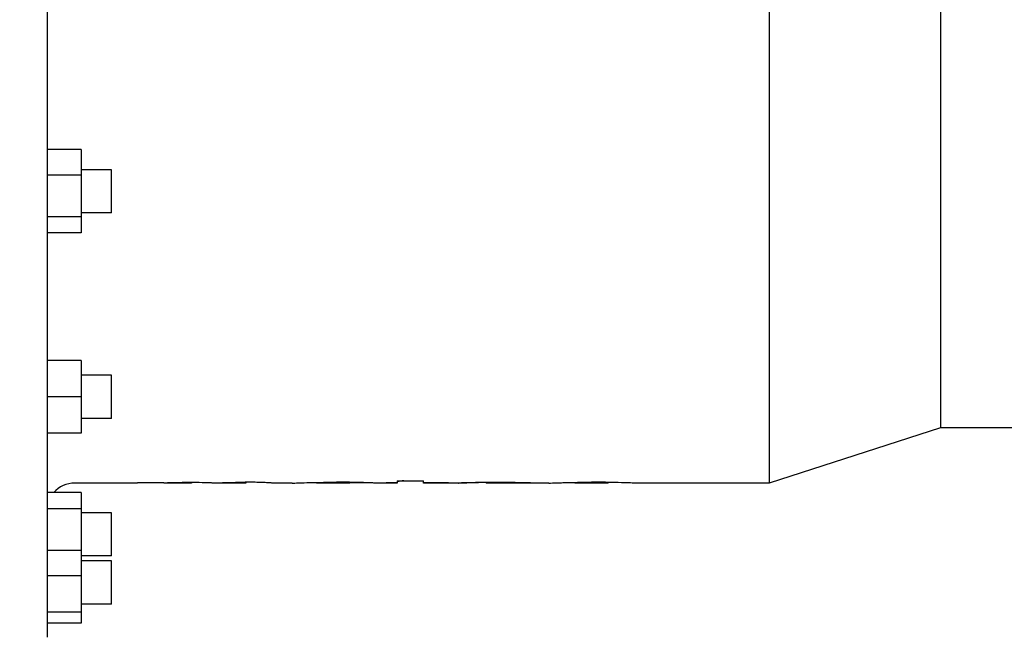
# Model space of a CAD drawing. Header units: inches. Extents: x 24 to 1128, y -69 to 748.
# Tile 283 of 656: x 368.85 to 377.83, y 595.47 to 601.1. Entities that reach past the tile are written whole.
import ezdxf

# ---------------------------------------------------------------- set-up
doc = ezdxf.new("R2010")
doc.units = ezdxf.units.IN
doc.header["$LTSCALE"] = 32
doc.header["$MEASUREMENT"] = 0
doc.layers.add('Dimension (ANSI)', color=7, linetype='Continuous', lineweight=25)
doc.layers.add('Visible (ANSI)', color=7, linetype='Continuous', lineweight=30)
doc.styles.add('Note Text (ANSI)', font='tahoma.ttf')
doc.dimstyles.new('SB Fraction-16 (ANSI)', dxfattribs={"dimscale": 32, "dimtxt": 0.125, "dimasz": 0.098425, "dimexe": 0.125, "dimexo": 0.0625, "dimgap": 0.031496, "dimtad": 0, "dimtih": 1, "dimtoh": 1, "dimdec": 4, "dimrnd": 1e-08, "dimzin": 0, "dimdsep": 46, "dimlunit": 5, "dimtxsty": 'Note Text (ANSI)', "dimcen": 0.09, "dimdle": 0.393701, "dimclrd": 256, "dimclre": 256, "dimclrt": 256, "dimadec": 0, "dimazin": 3, "dimtfac": 0.96, "dimtofl": 0, "dimtmove": 0, "dimatfit": 3, "dimfxl": 1, "dimfrac": 2, "dimtolj": 1, "dimtzin": 12, "dimlwd": -1, "dimlwe": -1, "dimarcsym": 0})

# ---------------------------------------------------------------- blocks, each defined once
blk = doc.blocks.new('*D18')
at = {"layer": 'Defpoints', "color": 0, "transparency": 16777216}
for p in [(496.2806, 687.6685), (344.4743, 549.6685), (496.2806, 549.6685)]:
    blk.add_point(p, dxfattribs=at)
at = {"layer": 'Dimension (ANSI)', "transparency": 16777216}
for p, q in [((494.2806, 687.6685), (340.4743, 687.6685)), ((344.4743, 684.5189), (344.4743, 621.7677)), ((344.4743, 552.8181), (344.4743, 615.5693)), ((494.2806, 549.6685), (340.4743, 549.6685))]:
    blk.add_line(p, q, dxfattribs=at)
for points in [[(343.9494, 684.5189), (344.9993, 684.5189), (344.4743, 687.6685)], [(343.9494, 552.8181), (344.9993, 552.8181), (344.4743, 549.6685)]]:
    blk.add_solid(points, dxfattribs=at)
at = {"layer": 'Dimension (ANSI)', "transparency": 16777216, "insert": (340.3723, 620.7599), "char_height": 4, "attachment_point": 1, "style": 'Note Text (ANSI)'}
blk.add_mtext('\\A1;138', dxfattribs=at)

msp = doc.modelspace()

# ---------------------------------------------------------------- linework, layer by layer
at = {"layer": 'Visible (ANSI)'}
for p, q in [((369.10463, 608.02953), (369.10463, 595.46753)), ((375.68763, 606.62253), (375.68763, 596.87453)), ((377.24963, 606.12003), (377.24963, 597.37703)), ((369.41263, 599.9162), (369.10463, 599.9162)), ((369.41263, 599.9162), (369.41263, 599.68283)), ((369.68863, 599.73312), (369.41263, 599.73312)), ((369.68863, 599.33912), (369.68863, 599.73312)), ((369.41263, 599.68283), (369.10463, 599.68283)), ((369.41263, 599.68283), (369.41263, 599.30275)), ((369.41263, 599.30275), (369.10463, 599.30275)), ((369.68863, 599.33912), (369.41263, 599.33912)), ((369.41263, 599.30275), (369.41263, 599.15604)), ((369.41263, 599.15604), (369.10463, 599.15604)), ((369.41263, 597.99253), (369.10463, 597.99253)), ((369.41263, 597.99253), (369.41263, 597.66053)), ((369.68863, 597.85753), (369.41263, 597.85753)), ((369.68863, 597.46353), (369.68863, 597.85753)), ((369.41263, 597.66053), (369.10463, 597.66053)), ((369.41263, 597.66053), (369.41263, 597.32853)), ((369.68863, 597.46353), (369.41263, 597.46353)), ((377.24963, 597.37703), (375.68763, 596.87453)), ((377.97663, 597.37703), (377.24963, 597.37703)), ((369.41263, 597.32853), (369.10463, 597.32853)), ((369.92756, 596.87453), (369.35463, 596.87453)), ((369.92756, 596.88078), (369.92756, 596.87453)), ((369.92756, 596.88078), (370.16806, 596.88078)), ((370.16806, 596.87744), (370.16806, 596.88078)), ((370.16806, 596.87744), (370.16806, 596.87467)), ((370.16806, 596.87453), (370.16806, 596.87467)), ((370.4151, 596.87453), (370.16806, 596.87453)), ((370.29801, 596.88092), (370.29801, 596.87522)), ((370.40362, 596.88212), (370.40362, 596.87466)), ((370.42123, 596.88212), (370.42123, 596.87604)), ((370.66173, 596.87732), (370.66173, 596.87467)), ((370.66173, 596.87453), (370.66173, 596.87467)), ((370.9094, 596.87453), (370.66173, 596.87453)), ((370.79168, 596.88074), (370.79168, 596.87522)), ((370.89809, 596.88211), (370.89809, 596.87466)), ((370.9149, 596.88212), (370.9149, 596.87604)), ((371.33674, 596.87453), (371.15521, 596.87453)), ((371.55968, 596.88057), (371.55968, 596.87463)), ((371.86142, 596.87453), (371.56409, 596.87453)), ((371.72008, 596.8821), (371.72008, 596.87572)), ((371.86427, 596.88142), (371.86427, 596.87463)), ((372.02182, 596.87753), (371.86427, 596.87753)), ((372.29465, 596.87453), (372.09826, 596.87453)), ((372.19338, 596.88078), (372.19338, 596.87522)), ((372.19338, 596.88078), (372.29465, 596.88078)), ((372.29465, 596.87522), (372.19338, 596.87522)), ((372.29465, 596.89648), (372.29465, 596.88078)), ((372.29465, 596.89648), (372.53515, 596.89648)), ((372.29465, 596.88078), (372.29465, 596.87522)), ((372.29465, 596.87522), (372.29465, 596.87453)), ((372.53515, 596.88078), (372.53515, 596.89648)), ((372.53515, 596.88078), (372.763, 596.88078)), ((372.53515, 596.88078), (372.53515, 596.87522)), ((372.53515, 596.87453), (372.53515, 596.87522)), ((372.763, 596.87522), (372.53515, 596.87522)), ((372.85225, 596.87453), (372.53515, 596.87453)), ((372.763, 596.87522), (372.763, 596.88078)), ((373.04821, 596.88078), (373.04821, 596.87893)), ((373.10477, 596.88154), (373.10477, 596.87477)), ((373.67637, 596.87453), (373.13552, 596.87453)), ((373.23788, 596.88213), (373.23788, 596.87572)), ((373.48986, 596.87984), (373.48986, 596.87463)), ((373.50984, 596.87463), (373.48986, 596.87463)), ((373.50984, 596.87463), (373.50984, 596.87947)), ((373.9149, 596.88103), (373.9149, 596.87622)), ((374.2031, 596.87453), (373.93077, 596.87453)), ((373.95999, 596.8816), (373.95999, 596.8749)), ((374.0668, 596.88213), (374.0668, 596.87572)), ((374.17597, 596.88159), (374.17597, 596.87486)), ((374.2187, 596.88105), (374.2187, 596.87622)), ((375.68763, 596.87453), (374.45723, 596.87453)), ((369.41263, 596.78738), (369.10463, 596.78738)), ((369.41263, 596.78738), (369.41263, 596.64068)), ((369.41263, 596.64068), (369.10463, 596.64068)), ((369.41263, 596.64068), (369.41263, 596.26059)), ((369.68863, 596.6043), (369.41263, 596.6043)), ((369.68863, 596.2103), (369.68863, 596.6043)), ((369.41263, 596.26059), (369.10463, 596.26059)), ((369.41263, 596.26059), (369.41263, 596.02722)), ((369.68863, 596.2103), (369.41263, 596.2103)), ((369.68863, 596.16422), (369.41263, 596.16422)), ((369.68863, 595.77022), (369.68863, 596.16422)), ((369.41263, 596.02722), (369.10463, 596.02722)), ((369.41263, 596.02722), (369.41263, 595.69615)), ((369.68863, 595.77022), (369.41263, 595.77022)), ((369.41263, 595.69615), (369.10463, 595.69615)), ((369.41263, 595.69615), (369.41263, 595.59693)), ((369.41263, 595.59693), (369.10463, 595.59693))]:
    msp.add_line(p, q, dxfattribs=at)
msp.add_arc((369.35463, 596.62453), 0.25, 90, 139.352315, dxfattribs=at)
for points, knots in [([(370.16806, 596.87744), (370.20901, 596.87853), (370.25782, 596.88007), (370.34961, 596.88203), (370.388, 596.88209), (370.41312, 596.88213)], [-0.3669193, -0.3669193, -0.3669193, -0.3669193, -0.1915115, -0.1915115, 0, 0, 0, 0]), ([(370.29801, 596.87522), (370.28115, 596.87521), (370.26847, 596.8752), (370.22156, 596.87497), (370.195, 596.87479), (370.16806, 596.87467)], [-0.44016614, -0.44016614, -0.44016614, -0.44016614, -0.23601389, -0.23601389, 0, 0, 0, 0]), ([(370.40362, 596.87466), (370.40055, 596.8747), (370.39786, 596.87475), (370.38939, 596.87485), (370.38439, 596.87491), (370.36904, 596.87504), (370.35996, 596.8751), (370.33259, 596.87521), (370.31428, 596.87522), (370.29801, 596.87522)], [-0.34529379, -0.34529379, -0.34529379, -0.34529379, -0.24500279, -0.24500279, -0.18743493, -0.18743493, -0.12399739, -0.12399739, 0, 0, 0, 0]), ([(370.42123, 596.87604), (370.42118, 596.87587), (370.42113, 596.87572), (370.42109, 596.87559), (370.42107, 596.87554), (370.42105, 596.8755), (370.42103, 596.87545), (370.42101, 596.87539), (370.42098, 596.87534), (370.42095, 596.87529), (370.42092, 596.87525), (370.42088, 596.8752), (370.42083, 596.87516), (370.42082, 596.87514), (370.4208, 596.87513), (370.42078, 596.87512), (370.42074, 596.87509), (370.42069, 596.87506), (370.42063, 596.87504), (370.42058, 596.87501), (370.42051, 596.87499), (370.42045, 596.87496), (370.42036, 596.87493), (370.42027, 596.87491), (370.42017, 596.87488), (370.42007, 596.87485), (370.41996, 596.87483), (370.41984, 596.8748), (370.41977, 596.87479), (370.41971, 596.87478), (370.41965, 596.87476), (370.4195, 596.87473), (370.41936, 596.87471), (370.41921, 596.87469), (370.41908, 596.87467), (370.41894, 596.87465), (370.41878, 596.87463), (370.41868, 596.87462), (370.41858, 596.87461), (370.41846, 596.87461), (370.41823, 596.87459), (370.41795, 596.87458), (370.41762, 596.87456), (370.4173, 596.87455), (370.41692, 596.87454), (370.41648, 596.87454), (370.41621, 596.87453), (370.41592, 596.87453), (370.41559, 596.87453), (370.41529, 596.87453), (370.41495, 596.87453), (370.41457, 596.87453), (370.41425, 596.87453), (370.4139, 596.87453), (370.41351, 596.87454), (370.41308, 596.87454), (370.4126, 596.87454), (370.41207, 596.87455), (370.41155, 596.87455), (370.41099, 596.87456), (370.41037, 596.87457), (370.40999, 596.87457), (370.40959, 596.87458), (370.40916, 596.87458), (370.40861, 596.87459), (370.40801, 596.8746), (370.40737, 596.87461), (370.40677, 596.87461), (370.40613, 596.87462), (370.40547, 596.87463), (370.40487, 596.87464), (370.40425, 596.87465), (370.40362, 596.87466)], [-0.53853939, -0.53853939, -0.53853939, -0.53853939, -0.47929834, -0.47929834, -0.47929834, -0.45686375, -0.45686375, -0.45686375, -0.42877411, -0.42877411, -0.42877411, -0.40003096, -0.40003096, -0.40003096, -0.39114885, -0.39114885, -0.39114885, -0.36947222, -0.36947222, -0.36947222, -0.34729248, -0.34729248, -0.34729248, -0.31987564, -0.31987564, -0.31987564, -0.29015196, -0.29015196, -0.29015196, -0.27491072, -0.27491072, -0.27491072, -0.24215185, -0.24215185, -0.24215185, -0.21544681, -0.21544681, -0.21544681, -0.19934893, -0.19934893, -0.19934893, -0.16749776, -0.16749776, -0.16749776, -0.13564659, -0.13564659, -0.13564659, -0.11605904, -0.11605904, -0.11605904, -0.09763891, -0.09763891, -0.09763891, -0.08193345, -0.08193345, -0.08193345, -0.06437951, -0.06437951, -0.06437951, -0.04761889, -0.04761889, -0.04761889, -0.03750297, -0.03750297, -0.03750297, -0.02425237, -0.02425237, -0.02425237, -0.01160014, -0.01160014, -0.01160014, 0, 0, 0, 0]), ([(370.41312, 596.88213), (370.43248, 596.88211), (370.45767, 596.88207), (370.52763, 596.881), (370.54953, 596.88027), (370.58408, 596.87908), (370.59631, 596.87852), (370.61731, 596.87751), (370.62499, 596.87703), (370.63325, 596.87659)], [-0.36304308, -0.36304308, -0.36304308, -0.36304308, -0.29395268, -0.29395268, -0.21686433, -0.21686433, -0.13177402, -0.13177402, 0, 0, 0, 0]), ([(370.63325, 596.87659), (370.69235, 596.87801), (370.75588, 596.88018), (370.86082, 596.88203), (370.88843, 596.88209), (370.90738, 596.88213)], [-0.38777168, -0.38777168, -0.38777168, -0.38777168, -0.14454688, -0.14454688, 0, 0, 0, 0]), ([(370.79168, 596.87522), (370.77548, 596.87521), (370.76069, 596.8752), (370.71554, 596.87498), (370.68893, 596.87479), (370.66173, 596.87467)], [-0.45181326, -0.45181326, -0.45181326, -0.45181326, -0.23880132, -0.23880132, 0, 0, 0, 0]), ([(370.89809, 596.87466), (370.89553, 596.8747), (370.89322, 596.87474), (370.88593, 596.87483), (370.88179, 596.87488), (370.87371, 596.87496), (370.86608, 596.87503), (370.83191, 596.87521), (370.80936, 596.87522), (370.79168, 596.87522)], [-0.41758456, -0.41758456, -0.41758456, -0.41758456, -0.31024463, -0.31024463, -0.21516139, -0.21516139, -0.13477731, -0.13477731, 0, 0, 0, 0]), ([(370.9149, 596.87604), (370.91484, 596.87582), (370.91478, 596.87562), (370.9147, 596.87545), (370.91462, 596.87529), (370.91452, 596.87515), (370.91431, 596.87503), (370.91411, 596.87492), (370.91381, 596.87483), (370.91351, 596.87476), (370.91344, 596.87474), (370.91336, 596.87472), (370.91328, 596.87471), (370.91315, 596.87468), (370.91302, 596.87466), (370.91286, 596.87464), (370.91276, 596.87463), (370.91265, 596.87462), (370.91253, 596.87461), (370.91232, 596.87459), (370.91208, 596.87457), (370.91178, 596.87456), (370.91153, 596.87455), (370.91123, 596.87455), (370.91089, 596.87454), (370.91084, 596.87454), (370.9108, 596.87454), (370.91075, 596.87454), (370.91044, 596.87453), (370.91009, 596.87453), (370.90969, 596.87453), (370.90933, 596.87453), (370.90893, 596.87453), (370.90848, 596.87453), (370.90826, 596.87453), (370.90803, 596.87453), (370.90778, 596.87454), (370.90731, 596.87454), (370.90679, 596.87454), (370.90621, 596.87455), (370.90567, 596.87456), (370.90508, 596.87456), (370.90442, 596.87457), (370.90411, 596.87457), (370.90377, 596.87458), (370.90343, 596.87458), (370.90284, 596.87459), (370.90221, 596.8746), (370.90155, 596.87461), (370.90093, 596.87462), (370.90029, 596.87463), (370.89963, 596.87464), (370.89913, 596.87464), (370.89861, 596.87465), (370.89809, 596.87466)], [-0.46041841, -0.46041841, -0.46041841, -0.46041841, -0.38369449, -0.38369449, -0.38369449, -0.31286095, -0.31286095, -0.31286095, -0.24854884, -0.24854884, -0.24854884, -0.23172149, -0.23172149, -0.23172149, -0.20538208, -0.20538208, -0.20538208, -0.18863683, -0.18863683, -0.18863683, -0.16040452, -0.16040452, -0.16040452, -0.13567577, -0.13567577, -0.13567577, -0.13217221, -0.13217221, -0.13217221, -0.11064226, -0.11064226, -0.11064226, -0.09099566, -0.09099566, -0.09099566, -0.08136263, -0.08136263, -0.08136263, -0.06300869, -0.06300869, -0.06300869, -0.04571059, -0.04571059, -0.04571059, -0.0373158, -0.0373158, -0.0373158, -0.02311181, -0.02311181, -0.02311181, -0.01003763, -0.01003763, -0.01003763, 0, 0, 0, 0]), ([(371.15518, 596.87453), (371.15451, 596.87453), (371.15266, 596.87474), (371.13757, 596.87596), (371.12553, 596.87679), (371.10845, 596.87779), (371.10042, 596.87821), (371.06936, 596.87967), (371.04723, 596.88036), (371.01046, 596.88129), (370.9896, 596.88162), (370.94612, 596.88208), (370.9258, 596.88211), (370.90738, 596.88213)], [0.0272559, 0.0272559, 0.0272559, 0.0272559, 0.2216782, 0.2216782, 0.4584842, 0.4584842, 0.6203803, 0.6203803, 1.016547, 1.016547, 1.5141158, 1.5141158, 2.1727509, 2.1727509, 2.1727509, 2.1727509]), ([(371.33674, 596.87453), (371.35036, 596.87452), (371.37108, 596.87523), (371.42802, 596.8771), (371.46768, 596.87839), (371.51521, 596.87966), (371.54824, 596.88051), (371.65914, 596.88203), (371.70448, 596.88209), (371.74144, 596.88213)], [-0.97945051, -0.97945051, -0.97945051, -0.97945051, -0.80348306, -0.80348306, -0.53562234, -0.53562234, -0.2816887, -0.2816887, 0, 0, 0, 0]), ([(371.72008, 596.87572), (371.70232, 596.87571), (371.68616, 596.8757), (371.63807, 596.87543), (371.62213, 596.87525), (371.59677, 596.87497), (371.58764, 596.87482), (371.58015, 596.87471), (371.5721, 596.87458), (371.5612, 596.8745), (371.56045, 596.87458), (371.55968, 596.87463)], [-0.32115653, -0.32115653, -0.32115653, -0.32115653, -0.28333543, -0.28333543, -0.23848643, -0.23848643, -0.12568877, -0.12568877, -0.05934173, -0.05934173, 0, 0, 0, 0]), ([(371.86427, 596.87463), (371.86276, 596.87447), (371.86021, 596.8745), (371.83907, 596.87489), (371.82851, 596.87506), (371.81598, 596.87523), (371.80543, 596.87537), (371.76236, 596.8757), (371.73227, 596.87571), (371.72008, 596.87572)], [-0.2290007, -0.2290007, -0.2290007, -0.2290007, -0.18174641, -0.18174641, -0.14583383, -0.14583383, -0.09290385, -0.09290385, 0, 0, 0, 0]), ([(372.09825, 596.87453), (372.09719, 596.87453), (372.09596, 596.87454), (372.09005, 596.87466), (372.08058, 596.87503), (372.03558, 596.87701), (372.00909, 596.87805), (371.95863, 596.8797), (371.92603, 596.88042), (371.87479, 596.88136), (371.84514, 596.88167), (371.79229, 596.88209), (371.76716, 596.88211), (371.74144, 596.88213)], [0.16752999, 0.16752999, 0.16752999, 0.16752999, 0.19911626, 0.19911626, 0.29675283, 0.29675283, 0.39788801, 0.39788801, 0.55016908, 0.55016908, 0.76206447, 0.76206447, 1.08957198, 1.08957198, 1.08957198, 1.08957198]), ([(372.35675, 596.89648), (372.34915, 596.8958), (372.34402, 596.89523), (372.33063, 596.89363), (372.32071, 596.89221), (372.29805, 596.88701), (372.29512, 596.88432), (372.29465, 596.88211)], [-0.55658114, -0.55658114, -0.55658114, -0.55658114, -0.49261582, -0.49261582, -0.30134656, -0.30134656, 0, 0, 0, 0]), ([(372.85161, 596.87456), (372.8523, 596.87464), (372.85391, 596.87488), (372.8748, 596.87589), (372.88744, 596.87645), (372.92229, 596.87767), (372.93588, 596.87813), (372.97418, 596.87923), (373.01497, 596.88043), (373.14424, 596.88206), (373.19985, 596.88211), (373.23076, 596.88213)], [-3.9056525, -3.9056525, -3.9056525, -3.9056525, -1.8909672, -1.8909672, -0.8404444, -0.8404444, -0.5014522, -0.5014522, -0.2355725, -0.2355725, 0, 0, 0, 0]), ([(373.04821, 596.87893), (373.03584, 596.87878), (373.01468, 596.87853), (372.97506, 596.87787), (372.95575, 596.87751), (372.91886, 596.87664), (372.89826, 596.87607), (372.87779, 596.87539), (372.8659, 596.87497), (372.85244, 596.8745), (372.85198, 596.87451), (372.85161, 596.87456)], [-2.3010038, -2.3010038, -2.3010038, -2.3010038, -1.4006157, -1.4006157, -0.8288031, -0.8288031, -0.2583274, -0.2583274, -0.1176073, -0.1176073, 0, 0, 0, 0]), ([(373.23788, 596.87572), (373.22331, 596.87571), (373.20817, 596.8757), (373.17117, 596.87559), (373.15571, 596.87549), (373.13439, 596.87534), (373.12512, 596.87524), (373.1139, 596.87509), (373.11053, 596.87502), (373.10552, 596.87488), (373.10526, 596.87482), (373.10477, 596.87477)], [-0.14250485, -0.14250485, -0.14250485, -0.14250485, -0.12495499, -0.12495499, -0.10209196, -0.10209196, -0.06490399, -0.06490399, -0.0378869, -0.0378869, 0, 0, 0, 0]), ([(373.13551, 596.87453), (373.13401, 596.87453), (373.13271, 596.87453), (373.12582, 596.87453), (373.1211, 596.87453), (373.11357, 596.87456), (373.11021, 596.87457), (373.10552, 596.87465), (373.10515, 596.87471), (373.10477, 596.87477)], [0.22996059, 0.22996059, 0.22996059, 0.22996059, 0.26266712, 0.26266712, 0.42559966, 0.42559966, 0.53810284, 0.53810284, 0.65637345, 0.65637345, 0.65637345, 0.65637345]), ([(373.23076, 596.88213), (373.26657, 596.88211), (373.31722, 596.88207), (373.41734, 596.88091), (373.43603, 596.88067), (373.48309, 596.87999), (373.49395, 596.87977), (373.50984, 596.87947)], [-0.58867525, -0.58867525, -0.58867525, -0.58867525, -0.21877473, -0.21877473, -0.13130367, -0.13130367, 0, 0, 0, 0]), ([(373.48986, 596.87463), (373.48181, 596.87466), (373.47377, 596.8747), (373.46556, 596.87475), (373.4647, 596.87475), (373.46383, 596.87476), (373.46296, 596.87476), (373.46234, 596.87477), (373.46173, 596.87477), (373.46111, 596.87477), (373.45411, 596.87481), (373.44698, 596.87485), (373.43976, 596.87489), (373.43801, 596.8749), (373.43624, 596.87492), (373.43448, 596.87493), (373.43339, 596.87493), (373.4323, 596.87494), (373.43121, 596.87495), (373.42225, 596.875), (373.41319, 596.87505), (373.40402, 596.87511), (373.40281, 596.87512), (373.4016, 596.87512), (373.40039, 596.87513), (373.39151, 596.87518), (373.38253, 596.87524), (373.37346, 596.87529), (373.3729, 596.87529), (373.37234, 596.87529), (373.37178, 596.8753), (373.37078, 596.8753), (373.36977, 596.87531), (373.36877, 596.87531), (373.36064, 596.87536), (373.35248, 596.8754), (373.34429, 596.87544), (373.34238, 596.87545), (373.34047, 596.87546), (373.33855, 596.87547), (373.33791, 596.87547), (373.33727, 596.87548), (373.33663, 596.87548), (373.32975, 596.87551), (373.32285, 596.87554), (373.31592, 596.87557), (373.3124, 596.87558), (373.30886, 596.87559), (373.30533, 596.8756), (373.30491, 596.8756), (373.3045, 596.87561), (373.30409, 596.87561), (373.2979, 596.87563), (373.29169, 596.87564), (373.28546, 596.87566), (373.28089, 596.87567), (373.2763, 596.87568), (373.2717, 596.87569), (373.27153, 596.87569), (373.27135, 596.87569), (373.27118, 596.87569), (373.2656, 596.8757), (373.26, 596.8757), (373.25439, 596.87571), (373.24889, 596.87571), (373.24339, 596.87571), (373.23788, 596.87572)], [0, 0, 0, 0, 0.0007188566, 0.0007188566, 0.0007188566, 0.0007946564, 0.0007946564, 0.0007946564, 0.0008483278, 0.0008483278, 0.0008483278, 0.0014572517, 0.0014572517, 0.0014572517, 0.0016053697, 0.0016053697, 0.0016053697, 0.0016966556, 0.0016966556, 0.0016966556, 0.0024462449, 0.0024462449, 0.0024462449, 0.0025449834, 0.0025449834, 0.0025449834, 0.0032684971, 0.0032684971, 0.0032684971, 0.0033132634, 0.0033132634, 0.0033132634, 0.0033933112, 0.0033933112, 0.0033933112, 0.0040403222, 0.0040403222, 0.0040403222, 0.0041910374, 0.0041910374, 0.0041910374, 0.004241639, 0.004241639, 0.004241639, 0.0047826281, 0.0047826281, 0.0047826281, 0.0050579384, 0.0050579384, 0.0050579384, 0.0050899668, 0.0050899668, 0.0050899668, 0.0055714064, 0.0055714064, 0.0055714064, 0.0059248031, 0.0059248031, 0.0059248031, 0.0059382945, 0.0059382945, 0.0059382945, 0.0063668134, 0.0063668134, 0.0063668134, 0.0067866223, 0.0067866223, 0.0067866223, 0.0067866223]), ([(373.67624, 596.87451), (373.68068, 596.87452), (373.68638, 596.87463), (373.716, 596.87541), (373.74604, 596.87658), (373.78352, 596.87785), (373.80027, 596.87839), (373.86739, 596.88029), (373.91499, 596.88106), (373.96013, 596.88163), (373.98238, 596.88183), (374.02578, 596.8821), (374.04368, 596.88211), (374.0668, 596.88213)], [-0.72020773, -0.72020773, -0.72020773, -0.72020773, -0.68782338, -0.68782338, -0.58817154, -0.58817154, -0.51866275, -0.51866275, -0.33113467, -0.33113467, -0.17619313, -0.17619313, 0, 0, 0, 0]), ([(373.95999, 596.8749), (373.94995, 596.87473), (373.94049, 596.87455), (373.91656, 596.87449), (373.91539, 596.87513), (373.9149, 596.87622)], [-0.48737097, -0.48737097, -0.48737097, -0.48737097, -0.31696317, -0.31696317, 0, 0, 0, 0]), ([(374.0668, 596.87572), (374.06479, 596.87572), (374.06279, 596.87572), (374.06077, 596.87571), (374.05918, 596.87571), (374.05758, 596.87571), (374.05595, 596.87571), (374.05454, 596.87571), (374.0531, 596.87571), (374.05164, 596.87571), (374.05142, 596.87571), (374.0512, 596.8757), (374.05097, 596.8757), (374.04929, 596.8757), (374.04756, 596.8757), (374.04578, 596.87569), (374.04407, 596.87569), (374.04231, 596.87569), (374.04049, 596.87568), (374.03922, 596.87568), (374.03793, 596.87567), (374.0366, 596.87567), (374.03639, 596.87567), (374.03617, 596.87567), (374.03594, 596.87567), (374.03458, 596.87566), (374.03305, 596.87566), (374.03139, 596.87565), (374.02997, 596.87564), (374.02846, 596.87564), (374.02687, 596.87563), (374.02528, 596.87562), (374.02361, 596.87561), (374.0219, 596.8756), (374.01977, 596.87559), (374.01757, 596.87558), (374.01535, 596.87556), (374.01379, 596.87555), (374.01223, 596.87554), (374.01067, 596.87553), (374.00999, 596.87553), (374.00932, 596.87552), (374.00865, 596.87552), (374.00822, 596.87551), (374.00779, 596.87551), (374.00736, 596.87551), (374.00634, 596.8755), (374.00527, 596.87549), (374.00413, 596.87548), (374.00304, 596.87547), (374.00189, 596.87546), (374.00068, 596.87545), (373.99953, 596.87544), (373.99833, 596.87542), (373.99708, 596.87541), (373.99679, 596.87541), (373.99649, 596.8754), (373.99619, 596.8754), (373.99464, 596.87538), (373.99303, 596.87537), (373.99136, 596.87535), (373.98994, 596.87533), (373.98848, 596.87531), (373.98698, 596.87529), (373.98598, 596.87528), (373.98496, 596.87527), (373.98393, 596.87525), (373.98309, 596.87524), (373.98223, 596.87523), (373.98137, 596.87522), (373.98002, 596.8752), (373.97873, 596.87518), (373.9775, 596.87516), (373.97621, 596.87514), (373.97499, 596.87513), (373.97381, 596.87511), (373.97315, 596.8751), (373.9725, 596.87509), (373.97186, 596.87508), (373.97083, 596.87506), (373.96984, 596.87505), (373.96886, 596.87503), (373.96772, 596.87502), (373.96661, 596.875), (373.96551, 596.87498), (373.96365, 596.87495), (373.96184, 596.87493), (373.95999, 596.8749)], [-0.57296616, -0.57296616, -0.57296616, -0.57296616, -0.51711765, -0.51711765, -0.51711765, -0.47318343, -0.47318343, -0.47318343, -0.43503798, -0.43503798, -0.43503798, -0.4292492, -0.4292492, -0.4292492, -0.38544071, -0.38544071, -0.38544071, -0.34334064, -0.34334064, -0.34334064, -0.31399017, -0.31399017, -0.31399017, -0.30921975, -0.30921975, -0.30921975, -0.28037292, -0.28037292, -0.28037292, -0.25567359, -0.25567359, -0.25567359, -0.23097425, -0.23097425, -0.23097425, -0.20030903, -0.20030903, -0.20030903, -0.17891042, -0.17891042, -0.17891042, -0.16964381, -0.16964381, -0.16964381, -0.16367498, -0.16367498, -0.16367498, -0.14959604, -0.14959604, -0.14959604, -0.13597627, -0.13597627, -0.13597627, -0.12297961, -0.12297961, -0.12297961, -0.11989053, -0.11989053, -0.11989053, -0.10406125, -0.10406125, -0.10406125, -0.09067719, -0.09067719, -0.09067719, -0.08178306, -0.08178306, -0.08178306, -0.07457481, -0.07457481, -0.07457481, -0.06327094, -0.06327094, -0.06327094, -0.05151264, -0.05151264, -0.05151264, -0.04487214, -0.04487214, -0.04487214, -0.03412393, -0.03412393, -0.03412393, -0.02145713, -0.02145713, -0.02145713, 0, 0, 0, 0]), ([(374.45723, 596.87453), (374.44787, 596.87453), (374.43206, 596.875), (374.38152, 596.87679), (374.35266, 596.87791), (374.27995, 596.87991), (374.2428, 596.88079), (374.17341, 596.88164), (374.1509, 596.88184), (374.10785, 596.8821), (374.08995, 596.88211), (374.0668, 596.88213)], [0.29203338, 0.29203338, 0.29203338, 0.29203338, 0.52343068, 0.52343068, 0.69814635, 0.69814635, 0.81453295, 0.81453295, 0.8626027, 0.8626027, 0.91734496, 0.91734496, 0.91734496, 0.91734496]), ([(374.17597, 596.87486), (374.17427, 596.87489), (374.1726, 596.87491), (374.17087, 596.87494), (374.16991, 596.87496), (374.16894, 596.87497), (374.16793, 596.87499), (374.16714, 596.875), (374.16633, 596.87501), (374.16549, 596.87503), (374.16444, 596.87504), (374.16335, 596.87506), (374.16221, 596.87508), (374.16109, 596.87509), (374.15993, 596.87511), (374.15871, 596.87513), (374.15756, 596.87515), (374.15636, 596.87516), (374.15511, 596.87518), (374.15475, 596.87518), (374.15438, 596.87519), (374.15402, 596.87519), (374.15237, 596.87522), (374.15072, 596.87524), (374.14905, 596.87526), (374.14731, 596.87528), (374.14557, 596.8753), (374.14382, 596.87532), (374.143, 596.87533), (374.14218, 596.87534), (374.14136, 596.87535), (374.13968, 596.87536), (374.13799, 596.87538), (374.13629, 596.8754), (374.13449, 596.87541), (374.13268, 596.87543), (374.13087, 596.87545), (374.12993, 596.87546), (374.12899, 596.87546), (374.12806, 596.87547), (374.12571, 596.87549), (374.12335, 596.87551), (374.12098, 596.87553), (374.11872, 596.87554), (374.11645, 596.87556), (374.11415, 596.87557), (374.11386, 596.87557), (374.11357, 596.87558), (374.11328, 596.87558), (374.11083, 596.87559), (374.10835, 596.87561), (374.10585, 596.87562), (374.10341, 596.87563), (374.10094, 596.87564), (374.09844, 596.87565), (374.0983, 596.87565), (374.09816, 596.87565), (374.09802, 596.87565), (374.09606, 596.87566), (374.09417, 596.87567), (374.09236, 596.87568), (374.09053, 596.87568), (374.08878, 596.87569), (374.08707, 596.87569), (374.08562, 596.87569), (374.0842, 596.8757), (374.08282, 596.8757), (374.08146, 596.8757), (374.08014, 596.8757), (374.07883, 596.87571), (374.07731, 596.87571), (374.07581, 596.87571), (374.07433, 596.87571), (374.07233, 596.87571), (374.07036, 596.87572), (374.06837, 596.87572), (374.06785, 596.87572), (374.06732, 596.87572), (374.0668, 596.87572)], [-0.24937876, -0.24937876, -0.24937876, -0.24937876, -0.23348265, -0.23348265, -0.23348265, -0.22460988, -0.22460988, -0.22460988, -0.21758654, -0.21758654, -0.21758654, -0.20875553, -0.20875553, -0.20875553, -0.20005388, -0.20005388, -0.20005388, -0.19187555, -0.19187555, -0.19187555, -0.18951385, -0.18951385, -0.18951385, -0.17885065, -0.17885065, -0.17885065, -0.16772822, -0.16772822, -0.16772822, -0.16253713, -0.16253713, -0.16253713, -0.15185715, -0.15185715, -0.15185715, -0.14045958, -0.14045958, -0.14045958, -0.13455791, -0.13455791, -0.13455791, -0.1197707, -0.1197707, -0.1197707, -0.10565587, -0.10565587, -0.10565587, -0.10385421, -0.10385421, -0.10385421, -0.0887793, -0.0887793, -0.0887793, -0.0740809, -0.0740809, -0.0740809, -0.07325302, -0.07325302, -0.07325302, -0.06173657, -0.06173657, -0.06173657, -0.05014002, -0.05014002, -0.05014002, -0.04023013, -0.04023013, -0.04023013, -0.03053788, -0.03053788, -0.03053788, -0.01923075, -0.01923075, -0.01923075, -0.0040081, -0.0040081, -0.0040081, 0, 0, 0, 0]), ([(374.2187, 596.87622), (374.21864, 596.87612), (374.21858, 596.87603), (374.2185, 596.87594), (374.21843, 596.87585), (374.21835, 596.87577), (374.21825, 596.87569), (374.21815, 596.87561), (374.21804, 596.87554), (374.2179, 596.87548), (374.21774, 596.8754), (374.21752, 596.87532), (374.21726, 596.87524), (374.217, 596.87517), (374.21668, 596.87511), (374.2163, 596.87504), (374.21618, 596.87502), (374.21606, 596.875), (374.21593, 596.87499), (374.21562, 596.87494), (374.21527, 596.8749), (374.21488, 596.87486), (374.21431, 596.87481), (374.21367, 596.87476), (374.21299, 596.87472), (374.21279, 596.87471), (374.21258, 596.8747), (374.21237, 596.87469), (374.21166, 596.87466), (374.21092, 596.87463), (374.21015, 596.87461), (374.20936, 596.87459), (374.20855, 596.87457), (374.20772, 596.87456), (374.20762, 596.87456), (374.20752, 596.87456), (374.20742, 596.87456), (374.20659, 596.87454), (374.20574, 596.87454), (374.20489, 596.87453), (374.20405, 596.87453), (374.20322, 596.87453), (374.20239, 596.87453), (374.20202, 596.87453), (374.20166, 596.87453), (374.20129, 596.87453), (374.2001, 596.87454), (374.19889, 596.87455), (374.19767, 596.87456), (374.19657, 596.87457), (374.19546, 596.87458), (374.19434, 596.87459), (374.19422, 596.87459), (374.1941, 596.87459), (374.19397, 596.87459), (374.19295, 596.87461), (374.19192, 596.87462), (374.19088, 596.87463), (374.18963, 596.87465), (374.18837, 596.87467), (374.18708, 596.87469), (374.18655, 596.8747), (374.18601, 596.8747), (374.18547, 596.87471), (374.18468, 596.87472), (374.18388, 596.87474), (374.18307, 596.87475), (374.18221, 596.87476), (374.18134, 596.87477), (374.18047, 596.87479), (374.17944, 596.8748), (374.17842, 596.87482), (374.17739, 596.87484), (374.17692, 596.87484), (374.17645, 596.87485), (374.17597, 596.87486)], [-0.26377198, -0.26377198, -0.26377198, -0.26377198, -0.25209987, -0.25209987, -0.25209987, -0.24076868, -0.24076868, -0.24076868, -0.23083423, -0.23083423, -0.23083423, -0.21859276, -0.21859276, -0.21859276, -0.20665199, -0.20665199, -0.20665199, -0.20293104, -0.20293104, -0.20293104, -0.19422509, -0.19422509, -0.19422509, -0.18153053, -0.18153053, -0.18153053, -0.17771794, -0.17771794, -0.17771794, -0.16512965, -0.16512965, -0.16512965, -0.152321, -0.152321, -0.152321, -0.1507776, -0.1507776, -0.1507776, -0.13784019, -0.13784019, -0.13784019, -0.12509194, -0.12509194, -0.12509194, -0.11948991, -0.11948991, -0.11948991, -0.10132356, -0.10132356, -0.10132356, -0.08494949, -0.08494949, -0.08494949, -0.08315722, -0.08315722, -0.08315722, -0.06814762, -0.06814762, -0.06814762, -0.05016795, -0.05016795, -0.05016795, -0.04271559, -0.04271559, -0.04271559, -0.03184495, -0.03184495, -0.03184495, -0.02016121, -0.02016121, -0.02016121, -0.00637431, -0.00637431, -0.00637431, 0, 0, 0, 0])]:
    msp.add_open_spline(points, degree=3, knots=knots, dxfattribs=at)
msp.add_open_spline([(373.10477, 596.8795), (373.08322, 596.87931), (373.06747, 596.87914), (373.04821, 596.87893)], degree=3, dxfattribs=at)

# ---------------------------------------------------------------- dimensions: what is measured, and where the dimension line sits
at = {"layer": 'Dimension (ANSI)'}
dim = msp.add_linear_dim(base=(344.47435, 549.66853), p1=(496.28063, 687.66853), p2=(496.28063, 549.66853), angle=90, dimstyle='SB Fraction-16 (ANSI)', override={"dimgap": 0.031496, "dimdec": 4, "dimtol": 0, "dimlim": 0, "dimtp": 0, "dimtm": 0, "dimtdec": 2, "dimatfit": 1}, dxfattribs=at)
dim.commit()
dim.dimension.update_dxf_attribs({"geometry": '*D18', "text_midpoint": (344.47435, 618.66853), "dimtype": 160})

doc.saveas('drawing.dxf')
